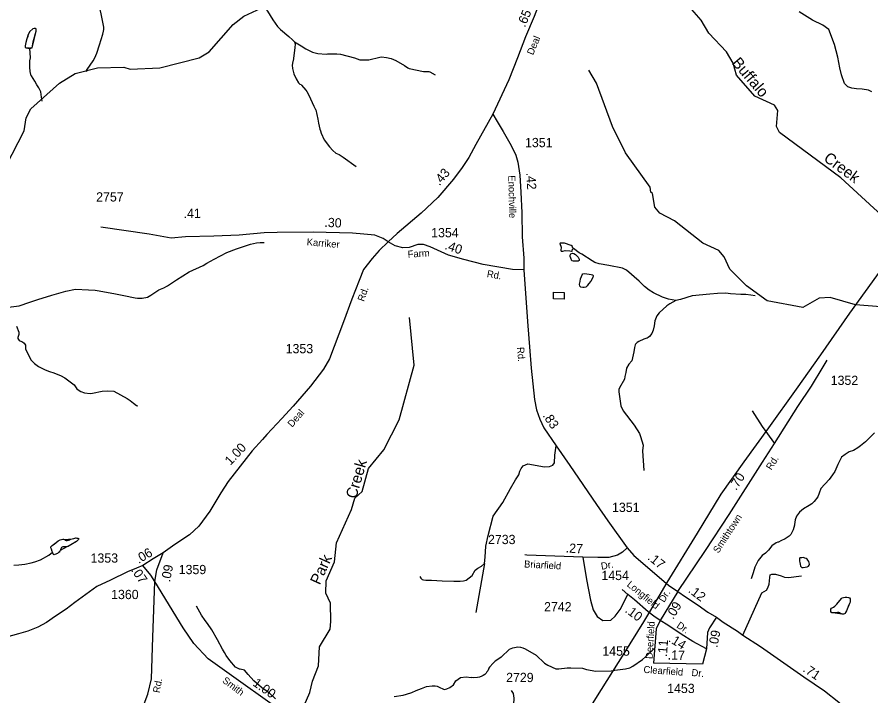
# Model space of a CAD drawing. Extents: x 1473865 to 1648260, y 639067 to 773536.
# Drawn here: x 1492117 to 1503663, y 656681 to 665851 of the extents above; entities that cross this region are included whole.
import ezdxf

# ---------------------------------------------------------------- set-up
doc = ezdxf.new("R2010")
doc.units = 0
for name, color, linetype in [('Exist Hydrographic Creek Single Shore', 7, 'Continuous'), ('Exist Hydrographic Creek Single Shore Label', 7, 'Continuous'), ('Exist Hydrographic Misc Water Feature', 7, 'Continuous'), ('Exist Road Non-System Type 51', 7, 'Continuous'), ('Exist Road Secondary Mileage Hundredths English Label', 7, 'Continuous'), ('Exist Road Secondary Type 41 Attributed', 7, 'Continuous'), ('Exist Road Secondary Type 51 Attributed', 7, 'Continuous'), ('Exist Road Secondary Type 51 Label', 7, 'Continuous'), ('Exist Road Secondary Type 51 Number Label', 7, 'Continuous'), ('Exist Utilities Electrical Transmission Line', 7, 'Continuous')]:
    doc.layers.add(name, color=color, linetype=linetype)

msp = doc.modelspace()

# ---------------------------------------------------------------- linework, layer by layer
at = {"layer": 'Exist Hydrographic Creek Single Shore'}
for points in [[(1504445, 661924), (1504438, 661990), (1504340, 662143), (1504148, 662596), (1503890, 663100), (1503701, 663268), (1503257, 663678), (1502426, 664292), (1502386, 664375), (1502406, 664591), (1502357, 664661), (1502092, 664781), (1501847, 665068), (1501800, 665227), (1501711, 665380), (1501473, 665634), (1501368, 665810), (1501147, 666064), (1500991, 666175), (1500701, 666322), (1500636, 666422), (1500566, 666673), (1500485, 666809)], [(1491809, 663538), (1492214, 664314), (1492242, 664491), (1492302, 664614), (1492691, 664958), (1492902, 665088), (1493204, 665167), (1493562, 665176), (1493645, 665148), (1494046, 665167), (1494581, 665300), (1494716, 665383), (1495039, 665751), (1495183, 665866), (1495595, 666051), (1495779, 666123), (1496063, 666134), (1496197, 666174), (1496416, 666304), (1496551, 666426), (1497205, 666606), (1497546, 666544), (1497979, 666535), (1498181, 666649)], [(1495968, 656478), (1496077, 656729), (1496110, 656880), (1496194, 657088), (1496207, 657344), (1496352, 657584), (1496361, 657685), (1496357, 657935), (1496293, 658067), (1496295, 658235), (1496408, 658492), (1496438, 658751), (1496638, 659200), (1496683, 659351), (1496783, 659442), (1496871, 659753), (1497076, 660004), (1497283, 660411), (1497487, 661148), (1497423, 661793)]]:
    msp.add_lwpolyline(points, dxfattribs=at)
at = {"layer": 'Exist Hydrographic Misc Water Feature'}
for points in [[(1493066, 665118), (1493058, 665128), (1493066, 665144), (1493144, 665262), (1493169, 665302), (1493195, 665362), (1493234, 665478), (1493278, 665620), (1493287, 665659), (1493290, 665683), (1493290, 665715), (1493252, 665916), (1493214, 666057), (1493179, 666113), (1493152, 666242), (1493145, 666294)], [(1495460, 665985), (1495490, 665950), (1495504, 665932), (1495574, 665816), (1495637, 665726), (1495679, 665682), (1495793, 665588), (1495841, 665545), (1495868, 665515)], [(1492291, 665426), (1492299, 665434), (1492315, 665434), (1492321, 665438), (1492337, 665517), (1492375, 665661), (1492376, 665693), (1492368, 665699), (1492348, 665699), (1492332, 665693), (1492291, 665656), (1492268, 665615), (1492262, 665587), (1492250, 665557), (1492237, 665509), (1492236, 665499), (1492232, 665491), (1492228, 665459), (1492229, 665443), (1492235, 665437), (1492283, 665434), (1492291, 665426)], [(1492291, 665426), (1492315, 665434), (1492321, 665438), (1492375, 665661), (1492376, 665693), (1492368, 665699), (1492348, 665699), (1492332, 665693), (1492291, 665656), (1492268, 665615), (1492250, 665557), (1492237, 665509), (1492232, 665491), (1492228, 665459), (1492229, 665443), (1492235, 665437), (1492291, 665426)], [(1495868, 665515), (1495876, 665491), (1495875, 665435), (1495851, 665259), (1495847, 665251), (1495838, 665204), (1495840, 665158), (1495860, 665087), (1495891, 665015), (1495924, 664962), (1495940, 664946), (1495958, 664940), (1495965, 664932), (1496024, 664862), (1496036, 664844), (1496059, 664804), (1496086, 664747), (1496128, 664647), (1496154, 664601), (1496159, 664598), (1496185, 664474), (1496192, 664418), (1496211, 664337), (1496218, 664313), (1496230, 664281), (1496270, 664192), (1496340, 664097), (1496385, 664049), (1496429, 664013), (1496472, 663993), (1496528, 663960), (1496702, 663832)], [(1495868, 665515), (1495959, 665465), (1496022, 665424), (1496114, 665377), (1496183, 665358), (1496297, 665351), (1496313, 665355), (1496385, 665357), (1496441, 665356), (1496489, 665349), (1496681, 665302), (1496752, 665275), (1496872, 665276), (1497024, 665311), (1497046, 665313), (1497112, 665306), (1497176, 665293), (1497237, 665266), (1497354, 665199), (1497401, 665166), (1497421, 665158), (1497613, 665118), (1497645, 665118), (1497685, 665117), (1497700, 665113), (1497772, 665071)], [(1492458, 664714), (1492449, 664768), (1492437, 664840), (1492410, 664896), (1492386, 664937), (1492356, 664987), (1492314, 665056), (1492308, 665058), (1492294, 665117), (1492291, 665174), (1492292, 665262), (1492297, 665302), (1492294, 665370), (1492291, 665426)], [(1504445, 661924), (1504253, 661901), (1503453, 661963), (1503113, 662062), (1502963, 662056), (1502744, 661929), (1502262, 662017), (1501982, 662223), (1501753, 662444), (1501680, 662613), (1501607, 662697), (1501392, 662799), (1501005, 663099), (1500807, 663202), (1500742, 663285), (1500711, 663470), (1500686, 663487), (1500679, 663556), (1500345, 664019), (1500168, 664373), (1499953, 664959), (1499847, 665135)], [(1492000, 661934), (1492144, 661951), (1492160, 661955), (1492277, 661995), (1492396, 662036), (1492587, 662095), (1492777, 662147), (1492909, 662178), (1493084, 662169), (1493172, 662162), (1493228, 662155), (1493447, 662115), (1493563, 662092), (1493714, 662058), (1493746, 662053), (1493810, 662054), (1493882, 662066), (1493928, 662097), (1494036, 662168), (1494104, 662194), (1494153, 662221), (1494274, 662303), (1494444, 662412), (1494634, 662496), (1494684, 662527), (1494781, 662581), (1494953, 662670), (1495086, 662721), (1495273, 662786), (1495353, 662802), (1495403, 662807), (1495459, 662806)], [(1499641, 662726), (1499629, 662738), (1499627, 662754), (1499610, 662768), (1499518, 662796), (1499462, 662797), (1499456, 662791), (1499473, 662745), (1499468, 662697), (1499474, 662691), (1499496, 662689), (1499528, 662696), (1499592, 662695), (1499616, 662688), (1499622, 662690), (1499629, 662714), (1499641, 662726)], [(1501024, 662022), (1500924, 662042), (1500845, 662068), (1500722, 662127), (1500665, 662163), (1500603, 662210), (1500527, 662285), (1500356, 662432), (1500304, 662461), (1500119, 662497), (1499989, 662519), (1499931, 662536), (1499894, 662557), (1499752, 662648), (1499720, 662668), (1499641, 662726)], [(1499677, 662635), (1499704, 662608), (1499720, 662582), (1499716, 662565), (1499706, 662555), (1499681, 662553), (1499637, 662554), (1499620, 662559), (1499603, 662593), (1499595, 662617), (1499597, 662636), (1499607, 662652), (1499629, 662660), (1499647, 662656), (1499670, 662644), (1499677, 662635)], [(1499874, 662284), (1499845, 662247), (1499825, 662221), (1499807, 662205), (1499786, 662197), (1499769, 662197), (1499741, 662203), (1499727, 662217), (1499724, 662245), (1499730, 662279), (1499738, 662315), (1499748, 662346), (1499757, 662369), (1499769, 662381), (1499795, 662386), (1499879, 662376), (1499903, 662369), (1499909, 662355), (1499903, 662333), (1499874, 662284)], [(1499373, 662137), (1499513, 662133), (1499513, 662041), (1499371, 662044), (1499373, 662137)], [(1501024, 662022), (1500984, 662001), (1500943, 661978), (1500903, 661949), (1500801, 661855), (1500768, 661815), (1500739, 661750), (1500734, 661682), (1500717, 661622), (1500700, 661577), (1500667, 661535), (1500651, 661522), (1500639, 661516), (1500631, 661516), (1500591, 661501), (1500526, 661470), (1500502, 661454), (1500481, 661433), (1500475, 661423), (1500465, 661389), (1500458, 661331), (1500428, 661206), (1500389, 661163), (1500358, 661109), (1500347, 661050), (1500337, 660994), (1500329, 660962), (1500263, 660843), (1500256, 660819), (1500256, 660787), (1500282, 660599), (1500311, 660531), (1500462, 660340), (1500532, 660227), (1500546, 660184), (1500581, 660070), (1500575, 659990), (1500593, 659726)], [(1502097, 662088), (1502041, 662095), (1501973, 662102), (1501905, 662102), (1501765, 662114), (1501702, 662123), (1501590, 662117), (1501485, 662107), (1501245, 662084), (1501088, 662035), (1501024, 662022)], [(1492111, 661676), (1492142, 661596), (1492141, 661564), (1492129, 661524), (1492128, 661508), (1492146, 661484), (1492176, 661467), (1492191, 661463), (1492215, 661446), (1492231, 661418), (1492230, 661370), (1492280, 661265), (1492310, 661215), (1492351, 661171), (1492409, 661131), (1492441, 661114), (1492489, 661089), (1492544, 661068), (1492568, 661060), (1492600, 661051), (1492703, 661011), (1492764, 660976), (1492889, 660882), (1492924, 660829), (1492956, 660805), (1492979, 660792), (1493027, 660775), (1493107, 660766), (1493139, 660769), (1493268, 660796), (1493341, 660801), (1493427, 660800), (1493606, 660701), (1493645, 660672), (1493692, 660635), (1493732, 660606), (1493748, 660598)], [(1503711, 660235), (1503589, 660115), (1503524, 660060), (1503484, 660031), (1503427, 659996), (1503369, 659978), (1503314, 659942), (1503267, 659907), (1503215, 659808), (1503174, 659713), (1503145, 659666), (1503098, 659603), (1502986, 659481), (1502961, 659421), (1502944, 659372), (1502897, 659307), (1502866, 659277), (1502826, 659254), (1502753, 659209), (1502696, 659165), (1502655, 659111), (1502639, 659060), (1502628, 658997), (1502629, 658988), (1502612, 658924), (1502579, 658863), (1502558, 658839), (1502502, 658802), (1502445, 658774), (1502413, 658760), (1502405, 658760), (1502381, 658749), (1502324, 658710), (1502276, 658650), (1502237, 658610), (1502193, 658576), (1502140, 658509), (1502095, 658422), (1502069, 658343), (1502042, 658263)], [(1492597, 658621), (1492593, 658630), (1492582, 658662), (1492576, 658681), (1492576, 658696), (1492594, 658715), (1492617, 658732), (1492644, 658755), (1492673, 658775), (1492700, 658789), (1492718, 658796), (1492734, 658799), (1492746, 658797), (1492760, 658793), (1492769, 658784), (1492780, 658780), (1492796, 658780), (1492811, 658786), (1492826, 658791), (1492841, 658799), (1492862, 658803), (1492884, 658809), (1492899, 658814), (1492912, 658815), (1492927, 658813), (1492940, 658812), (1492949, 658807), (1492952, 658801), (1492948, 658795), (1492941, 658786), (1492928, 658776), (1492921, 658768), (1492905, 658759), (1492889, 658749), (1492870, 658738), (1492855, 658729), (1492842, 658722), (1492820, 658707), (1492806, 658699), (1492790, 658694), (1492779, 658696), (1492760, 658697), (1492747, 658696), (1492735, 658694), (1492728, 658691), (1492719, 658685), (1492715, 658678), (1492709, 658669), (1492704, 658655), (1492700, 658647), (1492694, 658636), (1492685, 658625), (1492679, 658617), (1492674, 658612), (1492662, 658604), (1492652, 658599), (1492642, 658594), (1492629, 658591), (1492618, 658587), (1492611, 658590), (1492605, 658601), (1492597, 658621)], [(1492597, 658621), (1492593, 658630), (1492582, 658662), (1492576, 658681), (1492576, 658696), (1492594, 658715), (1492644, 658755), (1492673, 658775), (1492700, 658789), (1492718, 658796), (1492734, 658799), (1492746, 658797), (1492760, 658793), (1492862, 658803), (1492899, 658814), (1492912, 658815), (1492940, 658812), (1492949, 658807), (1492952, 658801), (1492948, 658795), (1492941, 658786), (1492921, 658768), (1492842, 658722), (1492790, 658694), (1492700, 658647), (1492694, 658636), (1492679, 658617), (1492674, 658612), (1492662, 658604), (1492652, 658599), (1492642, 658594), (1492629, 658591), (1492618, 658587), (1492611, 658590), (1492605, 658601), (1492597, 658621)], [(1492074, 658448), (1492139, 658450), (1492221, 658460), (1492310, 658480), (1492358, 658493), (1492436, 658520), (1492547, 658582), (1492597, 658621)], [(1502701, 658485), (1502706, 658460), (1502712, 658436), (1502720, 658423), (1502728, 658417), (1502747, 658416), (1502775, 658419), (1502801, 658423), (1502819, 658433), (1502829, 658447), (1502831, 658460), (1502827, 658478), (1502823, 658496), (1502811, 658516), (1502802, 658528), (1502787, 658537), (1502771, 658543), (1502750, 658549), (1502728, 658548), (1502709, 658547), (1502701, 658546), (1502696, 658536), (1502696, 658520), (1502697, 658503), (1502701, 658485)], [(1503219, 657941), (1503246, 657973), (1503263, 657997), (1503275, 658004), (1503292, 658010), (1503313, 658014), (1503337, 658014), (1503359, 658012), (1503372, 658006), (1503381, 657991), (1503384, 657966), (1503383, 657948), (1503374, 657928), (1503360, 657901), (1503350, 657876), (1503340, 657854), (1503331, 657830), (1503319, 657807), (1503314, 657796), (1503305, 657789), (1503292, 657784), (1503274, 657784), (1503263, 657789), (1503251, 657795), (1503240, 657802), (1503229, 657806), (1503211, 657806), (1503188, 657804), (1503166, 657803), (1503149, 657802), (1503136, 657805), (1503129, 657808), (1503122, 657821), (1503123, 657852), (1503131, 657867), (1503156, 657879), (1503173, 657892), (1503193, 657910), (1503204, 657922), (1503219, 657941)], [(1503219, 657941), (1503263, 657997), (1503275, 658004), (1503292, 658010), (1503313, 658014), (1503337, 658014), (1503359, 658012), (1503372, 658006), (1503381, 657991), (1503384, 657966), (1503383, 657948), (1503374, 657928), (1503331, 657830), (1503319, 657807), (1503314, 657796), (1503305, 657789), (1503292, 657784), (1503274, 657784), (1503149, 657802), (1503136, 657805), (1503129, 657808), (1503122, 657821), (1503123, 657852), (1503131, 657867), (1503156, 657879), (1503173, 657892), (1503193, 657910), (1503204, 657922), (1503219, 657941)], [(1495612, 656643), (1495530, 656720), (1495456, 656774), (1495450, 656774), (1495356, 656852), (1495320, 656885), (1495240, 656972), (1495191, 657029), (1495134, 657044), (1495127, 657042), (1495072, 657071), (1494993, 657161), (1494946, 657226), (1494923, 657266), (1494896, 657314), (1494826, 657440), (1494749, 657573), (1494690, 657658), (1494659, 657699), (1494612, 657772), (1494545, 657893)], [(1498665, 657205), (1498775, 657311), (1498820, 657333), (1498868, 657342), (1498890, 657343), (1498924, 657341), (1498954, 657330), (1498987, 657316), (1499138, 657233), (1499248, 657125), (1499293, 657097), (1499402, 657046), (1499442, 657045), (1499554, 657059), (1499603, 657060), (1499762, 657055), (1499818, 657036), (1499942, 657016), (1500150, 657022), (1500198, 657027), (1500346, 657048), (1500402, 657059), (1500444, 657083), (1500576, 657174), (1500617, 657209), (1500735, 657325)], [(1498665, 657205), (1498593, 657157), (1498576, 657145), (1498554, 657123), (1498504, 657069), (1498496, 657058), (1498490, 657043), (1498482, 657022), (1498471, 657006), (1498460, 656989), (1498443, 656971), (1498421, 656955), (1498400, 656946), (1498371, 656936), (1498342, 656931), (1498295, 656927), (1498257, 656930)], [(1497216, 656675), (1497336, 656693), (1497385, 656704), (1497457, 656727), (1497513, 656754), (1497584, 656781), (1497654, 656807), (1497729, 656818), (1497771, 656817), (1497796, 656811), (1497826, 656800), (1497882, 656771), (1497898, 656770), (1497928, 656778), (1497970, 656797), (1498019, 656832), (1498052, 656887), (1498112, 656930), (1498190, 656939), (1498257, 656930)]]:
    msp.add_lwpolyline(points, dxfattribs=at)
at = {"layer": 'Exist Road Non-System Type 51'}
msp.add_line((1498438, 658472), (1498322, 657807), dxfattribs=at)
for points in [[(1503674, 664840), (1503632, 664863), (1503545, 664877), (1503469, 664882), (1503407, 664893), (1503351, 664910), (1503304, 664954), (1503266, 665073), (1503243, 665165), (1503215, 665308), (1503172, 665482), (1503093, 665682), (1503012, 665743), (1502873, 665811), (1502693, 665922)], [(1502057, 660531), (1502194, 660322), (1502359, 660089)], [(1498438, 658472), (1498449, 658556), (1498458, 658703), (1498486, 658847), (1498557, 659108), (1498687, 659294), (1498789, 659481), (1498857, 659600), (1498900, 659670), (1498914, 659718), (1498933, 659755), (1498960, 659788), (1499024, 659818), (1499248, 659778), (1499315, 659781), (1499360, 659800), (1499383, 659832), (1499390, 659932), (1499407, 660061)], [(1497564, 658294), (1497579, 658270), (1497596, 658256), (1497615, 658248), (1497645, 658245), (1497722, 658247), (1497866, 658234), (1498025, 658230), (1498107, 658233), (1498154, 658235), (1498190, 658246), (1498269, 658309), (1498313, 658380), (1498348, 658406), (1498399, 658435), (1498438, 658472)], [(1501933, 657504), (1502190, 658074), (1502249, 658108), (1502268, 658141), (1502287, 658190), (1502294, 658283), (1502301, 658317), (1502324, 658328), (1502372, 658328), (1502447, 658302), (1502495, 658287), (1502547, 658279), (1502726, 658305)]]:
    msp.add_lwpolyline(points, dxfattribs=at)
at = {"layer": 'Exist Road Secondary Type 41 Attributed'}
msp.add_lwpolyline([(1495457, 662939), (1495119, 662905), (1494776, 662890), (1494394, 662882), (1494199, 662866), (1493903, 662921), (1493248, 663015)], dxfattribs=at)
at = {"layer": 'Exist Road Secondary Type 51 Attributed'}
for p, q in [((1500377, 658050), (1500298, 658121)), ((1501052, 658090), (1500814, 657699))]:
    msp.add_line(p, q, dxfattribs=at)
for points in [[(1500201, 667533), (1500075, 667355), (1499944, 667215), (1499552, 666726), (1499406, 666526), (1499346, 666418), (1499335, 666389), (1499261, 666224), (1499191, 666069), (1499108, 665861), (1498993, 665583), (1498883, 665301), (1498765, 665005), (1498549, 664538)], [(1498549, 664538), (1498319, 664128), (1498227, 663953), (1498134, 663819), (1498018, 663663), (1497806, 663416), (1497583, 663204), (1497256, 662926), (1497134, 662814)], [(1498549, 664538), (1498608, 664441), (1498691, 664307), (1498797, 664118), (1498861, 663985), (1498888, 663892), (1498915, 663714), (1498931, 663484), (1498943, 663206), (1498949, 662882), (1498969, 662593), (1498968, 662439)], [(1497134, 662814), (1497066, 662862), (1496955, 662906), (1496808, 662919), (1496654, 662932), (1496123, 662946), (1495633, 662943), (1495457, 662939)], [(1497134, 662814), (1497012, 662700), (1496919, 662589), (1496802, 662441), (1496742, 662291), (1496642, 662039), (1496529, 661733), (1496343, 661235), (1496262, 661094), (1496083, 660867), (1495850, 660597), (1495696, 660429), (1495496, 660214), (1495437, 660144), (1495298, 659990), (1494972, 659576), (1494873, 659425), (1494725, 659178), (1494574, 658976), (1494450, 658858), (1494250, 658727), (1494092, 658614)], [(1498968, 662439), (1498816, 662441), (1498418, 662508), (1498160, 662577), (1497949, 662635), (1497703, 662750), (1497612, 662779), (1497536, 662779), (1497417, 662741), (1497333, 662734), (1497231, 662760), (1497134, 662814)], [(1498968, 662439), (1498985, 662243), (1499022, 661680), (1499047, 661398), (1499068, 661107), (1499112, 660687), (1499143, 660548), (1499187, 660419), (1499241, 660302), (1499407, 660061), (1499591, 659795), (1499950, 659267), (1500105, 659048), (1500369, 658682)], [(1501052, 658090), (1501424, 658646), (1501746, 659130), (1502196, 659837), (1502359, 660089), (1502673, 660592), (1502858, 660864), (1503017, 661126), (1503071, 661215)], [(1500369, 658682), (1500305, 658624), (1500235, 658582), (1500119, 658551), (1499968, 658553), (1499766, 658555)], [(1500369, 658682), (1500457, 658578), (1500926, 658178), (1501052, 658090)], [(1494092, 658614), (1493959, 658534), (1493817, 658442)], [(1493980, 658226), (1494008, 658386), (1494092, 658614)], [(1499766, 658555), (1499009, 658583), (1498985, 658585)], [(1493817, 658442), (1493733, 658406), (1493612, 658359), (1493381, 658244), (1493194, 658160), (1492897, 657943), (1492780, 657855), (1492638, 657760), (1492513, 657673), (1492396, 657608), (1492265, 657555), (1492136, 657520), (1491975, 657477), (1491726, 657411), (1491585, 657401), (1491488, 657414), (1491210, 657449), (1490907, 657468), (1490644, 657493), (1490446, 657505)], [(1493980, 658226), (1493925, 658314), (1493817, 658442)], [(1499766, 658555), (1499818, 658255), (1499870, 657973), (1499908, 657842), (1499961, 657755), (1500039, 657702), (1500144, 657705), (1500206, 657758), (1500272, 657848), (1500377, 658050)], [(1492596, 653564), (1492692, 653685), (1492761, 653795), (1492794, 653864), (1492980, 654252), (1493210, 654732), (1493536, 655463), (1493599, 655628), (1493631, 655864), (1493686, 656144), (1493773, 656409), (1493885, 656704), (1493934, 656912), (1493955, 657475), (1493972, 657970), (1493980, 658226)], [(1498282, 655097), (1498131, 655095), (1497941, 655098), (1497773, 655101), (1497589, 655100), (1497444, 655102), (1497386, 655113), (1497349, 655119), (1497296, 655139), (1497198, 655177), (1497020, 655273), (1496545, 655533), (1496398, 655656), (1496369, 655690), (1496229, 655916), (1496117, 656107), (1496007, 656228), (1495913, 656318), (1494703, 657180), (1494507, 657390), (1494364, 657602), (1493980, 658226)], [(1500814, 657699), (1500728, 657757), (1500651, 657819), (1500467, 657977), (1500377, 658050)], [(1501052, 658090), (1501156, 658019), (1501327, 657907), (1501457, 657812), (1501577, 657746)], [(1500814, 657699), (1500758, 657589), (1500722, 657123)], [(1501441, 657315), (1501256, 657417), (1501096, 657516), (1500918, 657635), (1500814, 657699)], [(1501577, 657746), (1501482, 657599), (1501451, 657537), (1501441, 657315)], [(1501577, 657746), (1501666, 657676), (1501859, 657554), (1501933, 657504), (1502170, 657347), (1502754, 656938), (1503033, 656750), (1503227, 656599), (1503549, 656302), (1503831, 655996), (1503941, 655862), (1504123, 655680), (1504200, 655563), (1504256, 655421), (1504272, 655353)], [(1501441, 657315), (1501384, 657109), (1500722, 657123)], [(1498775, 655064), (1498792, 655565), (1498799, 655746), (1498821, 655912), (1498824, 656049), (1498832, 656307), (1498834, 656566), (1498837, 656652), (1498828, 656715), (1498801, 656754)]]:
    msp.add_lwpolyline(points, dxfattribs=at)
at = {"layer": 'Exist Utilities Electrical Transmission Line'}
msp.add_lwpolyline([(1499674, 656215), (1500021, 656767), (1500327, 657254), (1500590, 657680), (1500799, 658030), (1500908, 658212), (1501317, 658880), (1501640, 659408), (1501951, 659845), (1502284, 660304), (1502655, 660823), (1502986, 661290), (1503378, 661850), (1503801, 662438), (1504304, 663106), (1504663, 663554), (1504955, 663929), (1505376, 664466), (1505751, 664922), (1506061, 665271), (1506385, 665628), (1506770, 666053)], dxfattribs=at)

# ---------------------------------------------------------------- texts
at = {"layer": 'Exist Hydrographic Creek Single Shore Label'}
for s, rotation, p in [('Buffalo', 310.4629, (1501775, 665229)), ('Creek', 323.5315, (1503013, 663919)), ('Creek', 73.861, (1496702, 659336)), ('Park', 65.6446, (1496210, 658172))]:
    msp.add_text(s, height=150, rotation=rotation, dxfattribs=at).set_placement(p)
at = {"layer": 'Exist Road Secondary Mileage Hundredths English Label'}
for s, rotation, p in [('.65', 67.0649, (1498985, 665706)), ('.43', 49.3146, (1497828, 663566)), ('.42', 274.016, (1499000, 663747)), ('.41', 1.1702, (1494370, 663135)), ('.30', 357.3326, (1496271, 663018)), ('.40', 340.9403, (1497891, 662720)), ('.83', 304.1597, (1499219, 660467)), ('1.00', 46.7251, (1495003, 659789)), ('.70', 56.9095, (1501840, 659449)), ('.06', 30.8971, (1493762, 658463)), ('.27', 356.7737, (1499533, 658619)), ('.17', 320.9036, (1500634, 658533)), ('.09', 78.8545, (1494185, 658213)), ('.07', 303.9627, (1493655, 658378)), ('.12', 322.7172, (1501183, 658089)), ('.10', 323.0338, (1500328, 657820)), ('.09', 58.4729, (1500988, 657707)), ('.09', 78.7712, (1501585, 657328)), ('.11', 85.5789, (1500903, 657206)), ('.14', 328.4118, (1500916, 657422)), ('.17', 358.2496, (1500914, 657173)), ('.71', 325.9944, (1502733, 657019)), ('1.00', 324.4639, (1495294, 656830))]:
    msp.add_text(s, height=125, rotation=rotation, dxfattribs=at).set_placement(p)
at = {"layer": 'Exist Road Secondary Type 51 Label'}
for s, rotation, p in [('Deal', 67.6233, (1499095, 665331)), ('Enochville', 271.1784, (1498759, 663712)), ('Karriker', 355.3519, (1496031, 662768)), ('Farm', 3.5604, (1497402, 662601)), ('Rd.', 350.5381, (1498465, 662340)), ('Rd.', 70.6279, (1496807, 662002)), ('Rd.', 274.2054, (1498878, 661391)), ('Deal', 49.2909, (1495837, 660303)), ('Rd.', 57.9394, (1502317, 659724)), ('Smithtown', 56.9094, (1501600, 658601)), ('Briarfield', 356.7737, (1498971, 658417)), ('Dr.', 10.3301, (1500021, 658385)), ('Longfield', 320.9822, (1500355, 658171)), ('Dr.', 58.4729, (1500867, 657936)), ('Deerfield', 86.6408, (1500710, 657178)), ('Dr.', 326.2379, (1501027, 657612)), ('Clearfield', 355.911, (1500585, 656993)), ('Dr.', 354.9285, (1501234, 656951)), ('Rd.', 79.6407, (1494045, 656716)), ('Smith', 323.0061, (1494884, 656872))]:
    msp.add_text(s, height=95, rotation=rotation, dxfattribs=at).set_placement(p)
at = {"layer": 'Exist Road Secondary Type 51 Number Label'}
for s, p in [('1351', (1498986, 664094)), ('2757', (1493187, 663360)), ('1354', (1497717, 662877)), ('1353', (1495749, 661310)), ('1352', (1503119, 660882)), ('1351', (1500162, 659166)), ('2733', (1498485, 658732)), ('1353', (1493111, 658481)), ('1359', (1494303, 658326)), ('1454', (1500018, 658246)), ('1360', (1493389, 657989)), ('2742', (1499243, 657823)), ('1455', (1500031, 657224)), ('2729', (1498730, 656868)), ('1453', (1500908, 656720))]:
    msp.add_text(s, height=125, dxfattribs=at).set_placement(p)

doc.saveas('drawing.dxf')
